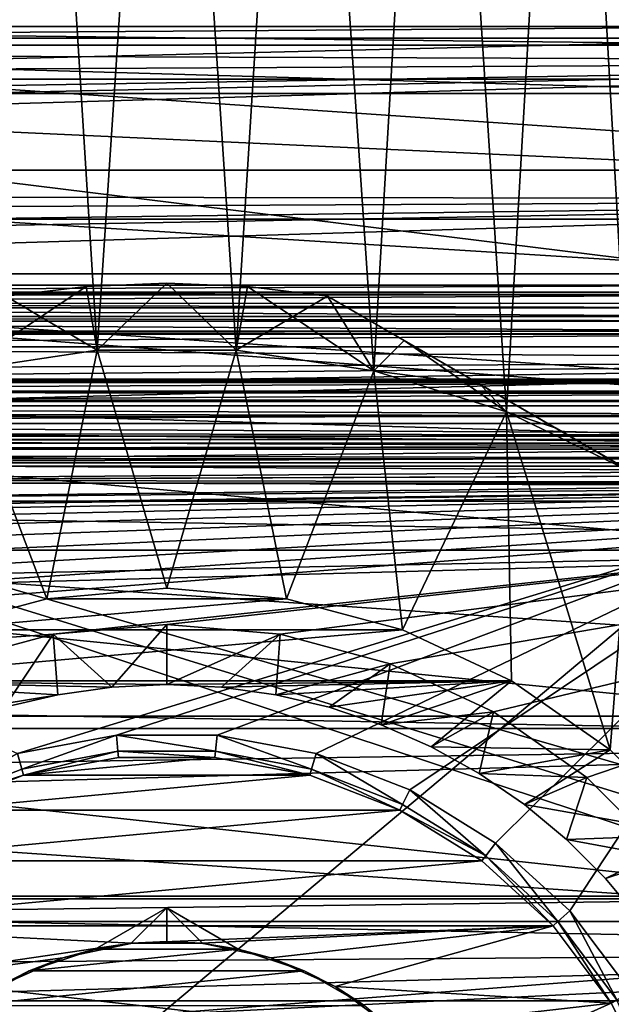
# Model space of a CAD drawing. Header units: millimetres. Extents: x -182 to 217, y -96 to 236.
# Tile 249 of 458: x -2 to 7, y 4 to 20. Entities that reach past the tile are written whole.
import ezdxf

# ---------------------------------------------------------------- set-up
doc = ezdxf.new("R2010")
doc.units = ezdxf.units.MM
doc.header["$LTSCALE"] = 52.148148
for name, color, linetype in [('1', 7, 'CONTINUOUS'), ('113', 7, 'CONTINUOUS'), ('119', 7, 'CONTINUOUS'), ('123', 7, 'CONTINUOUS'), ('2', 7, 'CONTINUOUS'), ('216', 7, 'CONTINUOUS'), ('226', 7, 'CONTINUOUS'), ('38', 7, 'CONTINUOUS'), ('39', 7, 'CONTINUOUS'), ('4', 7, 'CONTINUOUS'), ('526', 7, 'CONTINUOUS'), ('527', 7, 'CONTINUOUS'), ('529', 7, 'CONTINUOUS'), ('535', 7, 'CONTINUOUS'), ('536', 7, 'CONTINUOUS'), ('539', 7, 'CONTINUOUS'), ('540', 7, 'CONTINUOUS'), ('550', 7, 'CONTINUOUS'), ('575', 7, 'CONTINUOUS'), ('576', 7, 'CONTINUOUS'), ('589', 7, 'CONTINUOUS'), ('590', 7, 'CONTINUOUS'), ('595', 7, 'CONTINUOUS'), ('604', 7, 'CONTINUOUS'), ('642', 7, 'CONTINUOUS'), ('650', 7, 'CONTINUOUS'), ('652', 7, 'CONTINUOUS'), ('656', 7, 'CONTINUOUS'), ('660', 7, 'CONTINUOUS'), ('68', 7, 'CONTINUOUS'), ('700', 7, 'CONTINUOUS'), ('703', 7, 'CONTINUOUS'), ('73', 7, 'CONTINUOUS')]:
    doc.layers.add(name, color=color, linetype=linetype)

msp = doc.modelspace()

# ---------------------------------------------------------------- linework, layer by layer
at = {"layer": '1', "color": 7, "linetype": 'CONTINUOUS', "true_color": 0xaaaaaa}
for points in [[(20, 13.821, -33.932), (-170, 13.821, -33.932), (20, 22.027, -6.618), (20, 13.821, -33.932)], [(20, 22.027, -6.618), (-170, 13.821, -33.932), (-170, 22.027, -6.618), (20, 22.027, -6.618)]]:
    msp.add_3dface(points, dxfattribs=at)
at = {"layer": '113', "color": 7, "linetype": 'CONTINUOUS', "true_color": 0xaaaaaa}
for points in [[(-15.5, 15.467, -16.288), (-15.5, 15.358, -16.529), (10.5, 15.467, -16.288), (-15.5, 15.467, -16.288)], [(10.5, 15.467, -16.288), (-15.5, 15.358, -16.529), (10.5, 15.359, -16.529), (10.5, 15.467, -16.288)], [(-15.5, 15.358, -16.529), (-15.5, 15.317, -16.59), (10.5, 15.359, -16.529), (-15.5, 15.358, -16.529)], [(10.5, 15.359, -16.529), (-15.5, 15.317, -16.59), (10.5, 15.317, -16.59), (10.5, 15.359, -16.529)], [(-15.5, 15.317, -16.59), (-15.5, 15.186, -16.737), (10.5, 15.317, -16.59), (-15.5, 15.317, -16.59)], [(10.5, 15.317, -16.59), (-15.5, 15.186, -16.737), (10.5, 15.187, -16.736), (10.5, 15.317, -16.59)], [(10.5, 15.187, -16.736), (-15.5, 15.186, -16.737), (10.5, 15.114, -16.797), (10.5, 15.187, -16.736)], [(-15.5, 15.186, -16.737), (-15.5, 15.114, -16.797), (10.5, 15.114, -16.797), (-15.5, 15.186, -16.737)], [(-15.5, 15.114, -16.797), (-15.5, 14.979, -16.883), (10.5, 14.98, -16.882), (-15.5, 15.114, -16.797)], [(10.5, 15.114, -16.797), (-15.5, 15.114, -16.797), (10.5, 14.98, -16.882), (10.5, 15.114, -16.797)], [(10.5, 14.98, -16.882), (-15.5, 14.979, -16.883), (10.5, 14.907, -16.918), (10.5, 14.98, -16.882)], [(-15.5, 14.979, -16.883), (-15.5, 14.907, -16.918), (10.5, 14.907, -16.918), (-15.5, 14.979, -16.883)], [(-15.5, 14.907, -16.918), (-15.5, 14.753, -16.97), (10.5, 14.754, -16.97), (-15.5, 14.907, -16.918)], [(10.5, 14.907, -16.918), (-15.5, 14.907, -16.918), (10.5, 14.754, -16.97), (10.5, 14.907, -16.918)], [(10.5, 14.754, -16.97), (-15.5, 14.753, -16.97), (10.5, 14.705, -16.981), (10.5, 14.754, -16.97)], [(-15.5, 14.753, -16.97), (-15.5, 14.705, -16.981), (10.5, 14.705, -16.981), (-15.5, 14.753, -16.97)], [(-15.5, 14.51, -17), (10.5, 14.51, -17), (10.5, 14.705, -16.981), (-15.5, 14.51, -17)], [(-15.5, 14.705, -16.981), (-15.5, 14.51, -17), (10.5, 14.705, -16.981), (-15.5, 14.705, -16.981)]]:
    msp.add_3dface(points, dxfattribs=at)
at = {"layer": '119', "color": 7, "linetype": 'CONTINUOUS', "true_color": 0xaaaaaa}
for points in [[(-20.5, 13.954, -20.677), (-20.5, 14.007, -20.981), (10.5, 13.988, -20.801), (-20.5, 13.954, -20.677)], [(-20.5, 14.007, -20.981), (-20.5, 13.965, -21.288), (10.5, 13.974, -21.257), (-20.5, 14.007, -20.981)], [(10.5, 13.988, -20.801), (-20.5, 14.007, -20.981), (10.5, 14.007, -20.981), (10.5, 13.988, -20.801)], [(10.5, 14.007, -20.981), (-20.5, 14.007, -20.981), (10.5, 13.974, -21.257), (10.5, 14.007, -20.981)], [(10.5, 13.954, -20.677), (-20.5, 13.954, -20.677), (10.5, 13.988, -20.801), (10.5, 13.954, -20.677)], [(10.5, 13.974, -21.257), (-20.5, 13.965, -21.288), (10.5, 13.965, -21.288), (10.5, 13.974, -21.257)], [(-20.5, 13.81, -20.403), (-20.5, 13.954, -20.677), (10.5, 13.954, -20.677), (-20.5, 13.81, -20.403)], [(10.5, 13.81, -20.403), (-20.5, 13.81, -20.403), (10.5, 13.954, -20.677), (10.5, 13.81, -20.403)], [(-20.5, 13.589, -20.187), (-20.5, 13.81, -20.403), (10.5, 13.781, -20.366), (-20.5, 13.589, -20.187)], [(10.5, 13.781, -20.366), (-20.5, 13.81, -20.403), (10.5, 13.81, -20.403), (10.5, 13.781, -20.366)], [(10.5, 13.589, -20.186), (-20.5, 13.589, -20.187), (10.5, 13.781, -20.366), (10.5, 13.589, -20.186)], [(-20.5, 13.313, -20.048), (-20.5, 13.589, -20.187), (10.5, 13.456, -20.106), (-20.5, 13.313, -20.048)], [(10.5, 13.456, -20.106), (-20.5, 13.589, -20.187), (10.5, 13.589, -20.186), (10.5, 13.456, -20.106)], [(10.5, 13.313, -20.048), (-20.5, 13.313, -20.048), (10.5, 13.456, -20.106), (10.5, 13.313, -20.048)], [(10.5, 13.008, -20), (-20.5, 13.008, -20), (-20.5, 13.313, -20.048), (10.5, 13.008, -20)], [(10.5, 13.008, -20), (-20.5, 13.313, -20.048), (10.5, 13.162, -20.012), (10.5, 13.008, -20)], [(10.5, 13.162, -20.012), (-20.5, 13.313, -20.048), (10.5, 13.313, -20.048), (10.5, 13.162, -20.012)]]:
    msp.add_3dface(points, dxfattribs=at)
at = {"layer": '123', "color": 7, "linetype": 'CONTINUOUS', "true_color": 0xaaaaaa}
for points in [[(10.5, 12.955, -24.529), (10.5, 13.064, -24.288), (-11, 13.058, -24.308), (10.5, 12.955, -24.529)], [(-11, 13.058, -24.308), (10.5, 13.064, -24.288), (-11, 13.064, -24.288), (-11, 13.058, -24.308)], [(-11, 12.925, -24.574), (10.5, 12.955, -24.529), (-11, 13.058, -24.308), (-11, 12.925, -24.574)], [(10.5, 12.913, -24.591), (10.5, 12.955, -24.529), (-11, 12.916, -24.587), (10.5, 12.913, -24.591)], [(-11, 12.916, -24.587), (10.5, 12.955, -24.529), (-11, 12.925, -24.574), (-11, 12.916, -24.587)], [(-11, 12.703, -24.802), (10.5, 12.913, -24.591), (-11, 12.916, -24.587), (-11, 12.703, -24.802)], [(10.5, 12.783, -24.737), (10.5, 12.913, -24.591), (-11, 12.703, -24.802), (10.5, 12.783, -24.737)], [(10.5, 12.71, -24.797), (10.5, 12.783, -24.737), (-11, 12.703, -24.802), (10.5, 12.71, -24.797)], [(10.5, 12.576, -24.883), (10.5, 12.71, -24.797), (-11, 12.694, -24.809), (10.5, 12.576, -24.883)], [(-11, 12.694, -24.809), (10.5, 12.71, -24.797), (-11, 12.703, -24.802), (-11, 12.694, -24.809)], [(-11, 12.421, -24.949), (10.5, 12.576, -24.883), (-11, 12.694, -24.809), (-11, 12.421, -24.949)], [(10.5, 12.503, -24.918), (10.5, 12.576, -24.883), (-11, 12.421, -24.949), (10.5, 12.503, -24.918)], [(10.5, 12.349, -24.97), (10.5, 12.503, -24.918), (-11, 12.415, -24.951), (10.5, 12.349, -24.97)], [(-11, 12.415, -24.951), (10.5, 12.503, -24.918), (-11, 12.421, -24.949), (-11, 12.415, -24.951)], [(-11, 12.106, -25), (10.5, 12.349, -24.97), (-11, 12.415, -24.951), (-11, 12.106, -25)], [(-11, 12.106, -25), (10.5, 12.301, -24.981), (10.5, 12.349, -24.97), (-11, 12.106, -25)], [(-11, 12.106, -25), (10.5, 12.106, -25), (10.5, 12.301, -24.981), (-11, 12.106, -25)]]:
    msp.add_3dface(points, dxfattribs=at)
at = {"layer": '2', "color": 7, "linetype": 'CONTINUOUS', "true_color": 0xaaaaaa}
for points in [[(-53.182, 19.211, 12.647), (20, 20.678, 10.07), (-54.452, 19.881, 11.565), (-53.182, 19.211, 12.647)], [(20, 18.954, 13.029), (20, 20.678, 10.07), (-53.182, 19.211, 12.647), (20, 18.954, 13.029)], [(-52.122, 18.581, 13.555), (20, 18.954, 13.029), (-53.182, 19.211, 12.647), (-52.122, 18.581, 13.555)], [(-50.951, 17.774, 14.598), (20, 18.954, 13.029), (-52.122, 18.581, 13.555), (-50.951, 17.774, 14.598)], [(-50.53, 17.441, 14.993), (20, 18.954, 13.029), (-50.951, 17.774, 14.598), (-50.53, 17.441, 14.993)], [(-49.92, 16.904, 15.597), (20, 18.954, 13.029), (-50.53, 17.441, 14.993), (-49.92, 16.904, 15.597)], [(20, 16.81, 15.698), (20, 18.954, 13.029), (-49.92, 16.904, 15.597), (20, 16.81, 15.698)], [(-49.476, 16.455, 16.07), (20, 16.81, 15.698), (-49.92, 16.904, 15.597), (-49.476, 16.455, 16.07)], [(-49.002, 15.895, 16.624), (20, 16.81, 15.698), (-49.476, 16.455, 16.07), (-49.002, 15.895, 16.624)], [(-48.76, 15.562, 16.936), (20, 16.81, 15.698), (-49.002, 15.895, 16.624), (-48.76, 15.562, 16.936)], [(-48.283, 14.732, 17.662), (20, 16.81, 15.698), (-48.76, 15.562, 16.936), (-48.283, 14.732, 17.662)], [(20, 14.293, 18.02), (20, 16.81, 15.698), (-48.283, 14.732, 17.662), (20, 14.293, 18.02)], [(-48.008, 14.004, 18.245), (20, 14.293, 18.02), (-48.283, 14.732, 17.662), (-48.008, 14.004, 18.245)], [(-47.923, 13.667, 18.499), (20, 14.293, 18.02), (-48.008, 14.004, 18.245), (-47.923, 13.667, 18.499)], [(-47.857, 13.274, 18.783), (20, 14.293, 18.02), (-47.923, 13.667, 18.499), (-47.857, 13.274, 18.783)], [(-47.824, 12.527, 19.289), (20, 14.293, 18.02), (-47.857, 13.274, 18.783), (-47.824, 12.527, 19.289)], [(20, 11.459, 19.942), (20, 14.293, 18.02), (-47.824, 12.527, 19.289), (20, 11.459, 19.942)], [(20, 11.459, 19.942), (-47.824, 12.527, 19.289), (-47.901, 10.028, 20.699), (20, 11.459, 19.942)], [(20, 8.371, 21.422), (20, 11.459, 19.942), (-47.912, 9.595, 20.903), (20, 8.371, 21.422)], [(-47.912, 9.595, 20.903), (20, 11.459, 19.942), (-47.901, 10.028, 20.699), (-47.912, 9.595, 20.903)], [(-47.96, 7.371, 21.787), (20, 8.371, 21.422), (-47.912, 9.595, 20.903), (-47.96, 7.371, 21.787)], [(20, 5.098, 22.428), (20, 8.371, 21.422), (-47.976, 6.46, 22.074), (20, 5.098, 22.428)], [(-47.976, 6.46, 22.074), (20, 8.371, 21.422), (-47.96, 7.371, 21.787), (-47.976, 6.46, 22.074)], [(-48.001, 4.598, 22.536), (20, 5.098, 22.428), (-47.976, 6.46, 22.074), (-48.001, 4.598, 22.536)], [(20, 1.712, 22.936), (20, 5.098, 22.428), (-48.023, 1.754, 22.933), (20, 1.712, 22.936)], [(-48.023, 1.754, 22.933), (20, 5.098, 22.428), (-48.014, 3.188, 22.778), (-48.023, 1.754, 22.933)], [(-48.014, 3.188, 22.778), (20, 5.098, 22.428), (-48.001, 4.598, 22.536), (-48.014, 3.188, 22.778)]]:
    msp.add_3dface(points, dxfattribs=at)
at = {"layer": '216', "color": 7, "linetype": 'CONTINUOUS', "true_color": 0xaaaaaa}
for points in [[(-0.761, 8.215, -25.032), (-2.258, 7.935, -25.032), (-0.761, 8.215, -26.058), (-0.761, 8.215, -25.032)], [(-0.761, 8.215, -26.058), (-2.258, 7.935, -25.032), (-2.258, 7.935, -26.058), (-0.761, 8.215, -26.058)], [(0.761, 8.215, -25.032), (-0.761, 8.215, -25.032), (0.761, 8.215, -26.058), (0.761, 8.215, -25.032)], [(0.761, 8.215, -26.058), (-0.761, 8.215, -25.032), (-0.761, 8.215, -26.058), (0.761, 8.215, -26.058)], [(2.258, 7.935, -25.032), (0.761, 8.215, -25.032), (2.258, 7.935, -26.058), (2.258, 7.935, -25.032)], [(2.258, 7.935, -26.058), (0.761, 8.215, -25.032), (0.761, 8.215, -26.058), (2.258, 7.935, -26.058)], [(-2.258, 7.935, -25.032), (-3.677, 7.385, -25.032), (-2.258, 7.935, -26.058), (-2.258, 7.935, -25.032)], [(-2.258, 7.935, -26.058), (-3.677, 7.385, -25.032), (-3.677, 7.385, -26.058), (-2.258, 7.935, -26.058)], [(3.677, 7.385, -25.032), (2.258, 7.935, -25.032), (3.677, 7.385, -26.058), (3.677, 7.385, -25.032)], [(3.677, 7.385, -26.058), (2.258, 7.935, -25.032), (2.258, 7.935, -26.058), (3.677, 7.385, -26.058)], [(4.972, 6.584, -25.032), (3.677, 7.385, -25.032), (4.972, 6.584, -26.058), (4.972, 6.584, -25.032)], [(4.972, 6.584, -26.058), (3.677, 7.385, -25.032), (3.677, 7.385, -26.058), (4.972, 6.584, -26.058)], [(6.097, 5.558, -25.032), (4.972, 6.584, -25.032), (6.097, 5.558, -26.058), (6.097, 5.558, -25.032)], [(6.097, 5.558, -26.058), (4.972, 6.584, -25.032), (4.972, 6.584, -26.058), (6.097, 5.558, -26.058)], [(7.014, 4.343, -25.032), (6.097, 5.558, -25.032), (7.014, 4.343, -26.058), (7.014, 4.343, -25.032)], [(7.014, 4.343, -26.058), (6.097, 5.558, -25.032), (6.097, 5.558, -26.058), (7.014, 4.343, -26.058)]]:
    msp.add_3dface(points, dxfattribs=at)
at = {"layer": '226', "color": 7, "linetype": 'CONTINUOUS', "true_color": 0xaaaaaa}
for points in [[(10.543, 5.916, -17), (-17, 5.562, -17.119), (18.5, 5.562, -17.119), (10.543, 5.916, -17)], [(-17, 5.562, -17.119), (10.543, 5.916, -17), (-15.5, 5.916, -17), (-17, 5.562, -17.119)], [(-17, 5.562, -17.119), (-17, 2.816, -17.778), (18.5, 5.562, -17.119), (-17, 5.562, -17.119)], [(18.5, 5.562, -17.119), (-17, 2.816, -17.778), (18.5, 2.816, -17.778), (18.5, 5.562, -17.119)]]:
    msp.add_3dface(points, dxfattribs=at)
at = {"layer": '38', "color": 7, "linetype": 'CONTINUOUS', "true_color": 0xaaaaaa}
for points in [[(10.5, 12.106, -25), (-11, 12.106, -25), (-2.327, 8.175, -25), (10.5, 12.106, -25)], [(-0.784, 8.464, -25), (10.5, 12.106, -25), (-2.327, 8.175, -25), (-0.784, 8.464, -25)], [(0.784, 8.464, -25), (10.5, 12.106, -25), (-0.784, 8.464, -25), (0.784, 8.464, -25)], [(2.327, 8.175, -25), (10.5, 12.106, -25), (0.784, 8.464, -25), (2.327, 8.175, -25)], [(3.789, 7.609, -25), (10.5, 12.106, -25), (2.327, 8.175, -25), (3.789, 7.609, -25)], [(5.123, 6.782, -25), (10.5, 12.106, -25), (3.789, 7.609, -25), (5.123, 6.782, -25)], [(6.283, 5.725, -25), (10.5, 12.106, -25), (5.123, 6.782, -25), (6.283, 5.725, -25)], [(7.228, 4.473, -25), (10.5, 12.106, -25), (6.283, 5.725, -25), (7.228, 4.473, -25)]]:
    msp.add_3dface(points, dxfattribs=at)
at = {"layer": '39', "color": 7, "linetype": 'CONTINUOUS', "true_color": 0xaaaaaa}
for points in [[(10.5, -13.008, -20), (-20.5, -13.008, -20), (10.5, 13.008, -20), (10.5, -13.008, -20)], [(10.5, 13.008, -20), (-20.5, -13.008, -20), (-20.5, 13.008, -20), (10.5, 13.008, -20)]]:
    msp.add_3dface(points, dxfattribs=at)
at = {"layer": '4', "color": 7, "linetype": 'CONTINUOUS', "true_color": 0xaaaaaa}
for points in [[(-170, 12.384, -35), (20, 12.384, -35), (-150, 10.187, -35), (-170, 12.384, -35)], [(-150, 10.187, -35), (20, 12.384, -35), (-148.231, 10.033, -35), (-150, 10.187, -35)], [(-148.231, 10.033, -35), (20, 12.384, -35), (-146.516, 9.573, -35), (-148.231, 10.033, -35)], [(-146.516, 9.573, -35), (20, 12.384, -35), (-144.906, 8.823, -35), (-146.516, 9.573, -35)], [(-144.906, 8.823, -35), (20, 12.384, -35), (-143.452, 7.804, -35), (-144.906, 8.823, -35)], [(-143.452, 7.804, -35), (20, 12.384, -35), (-142.196, 6.548, -35), (-143.452, 7.804, -35)], [(-142.196, 6.548, -35), (20, 12.384, -35), (-141.177, 5.094, -35), (-142.196, 6.548, -35)], [(-141.177, 5.094, -35), (20, 12.384, -35), (-140.427, 3.484, -35), (-141.177, 5.094, -35)], [(-140.427, 3.484, -35), (20, 12.384, -35), (-139.967, 1.769, -35), (-140.427, 3.484, -35)], [(-139.967, 1.769, -35), (20, 12.384, -35), (-139.812, 0, -35), (-139.967, 1.769, -35)], [(-139.812, 0, -35), (20, 12.384, -35), (-1.769, 10.033, -35), (-139.812, 0, -35)], [(-1.769, 10.033, -35), (20, 12.384, -35), (0, 10.187, -35), (-1.769, 10.033, -35)], [(0, 10.187, -35), (20, 12.384, -35), (1.769, 10.033, -35), (0, 10.187, -35)], [(1.769, 10.033, -35), (20, 12.384, -35), (3.484, 9.573, -35), (1.769, 10.033, -35)], [(3.484, 9.573, -35), (20, 12.384, -35), (5.094, 8.823, -35), (3.484, 9.573, -35)], [(5.094, 8.823, -35), (20, 12.384, -35), (6.548, 7.804, -35), (5.094, 8.823, -35)], [(6.548, 7.804, -35), (20, 12.384, -35), (7.804, 6.548, -35), (6.548, 7.804, -35)], [(-3.484, 9.573, -35), (-139.812, 0, -35), (-1.769, 10.033, -35), (-3.484, 9.573, -35)]]:
    msp.add_3dface(points, dxfattribs=at)
at = {"layer": '526', "color": 7, "linetype": 'CONTINUOUS', "true_color": 0xaaaaaa}
for points in [[(0, 10.75, -38), (-1.867, 10.587, -38), (1.867, 10.587, -38), (0, 10.75, -38)], [(-1.867, 10.587, -38), (-3.677, 10.102, -38), (1.867, 10.587, -38), (-1.867, 10.587, -38)], [(1.867, 10.587, -38), (-3.677, 10.102, -38), (3.677, 10.102, -38), (1.867, 10.587, -38)], [(-3.677, 10.102, -38), (-5.375, 9.31, -38), (3.677, 10.102, -38), (-3.677, 10.102, -38)], [(3.677, 10.102, -38), (-5.375, 9.31, -38), (5.375, 9.31, -38), (3.677, 10.102, -38)], [(-5.375, 9.31, -38), (-6.91, 8.235, -38), (-1.7, 9.092, -38), (-5.375, 9.31, -38)], [(5.375, 9.31, -38), (-5.375, 9.31, -38), (0, 9.25, -38), (5.375, 9.31, -38)], [(0, 9.25, -38), (-5.375, 9.31, -38), (-0.854, 9.211, -38), (0, 9.25, -38)], [(-0.854, 9.211, -38), (-5.375, 9.31, -38), (-1.7, 9.092, -38), (-0.854, 9.211, -38)], [(0.854, 9.211, -38), (5.375, 9.31, -38), (0, 9.25, -38), (0.854, 9.211, -38)], [(1.7, 9.092, -38), (5.375, 9.31, -38), (0.854, 9.211, -38), (1.7, 9.092, -38)], [(2.531, 8.897, -38), (5.375, 9.31, -38), (1.7, 9.092, -38), (2.531, 8.897, -38)], [(3.342, 8.625, -38), (5.375, 9.31, -38), (2.531, 8.897, -38), (3.342, 8.625, -38)], [(4.123, 8.28, -38), (5.375, 9.31, -38), (3.342, 8.625, -38), (4.123, 8.28, -38)], [(6.91, 8.235, -38), (5.375, 9.31, -38), (4.123, 8.28, -38), (6.91, 8.235, -38)], [(-1.7, 9.092, -38), (-6.91, 8.235, -38), (-2.531, 8.897, -38), (-1.7, 9.092, -38)], [(4.869, 7.865, -38), (6.91, 8.235, -38), (4.123, 8.28, -38), (4.869, 7.865, -38)], [(5.574, 7.382, -38), (6.91, 8.235, -38), (4.869, 7.865, -38), (5.574, 7.382, -38)], [(8.235, 6.91, -38), (6.91, 8.235, -38), (5.574, 7.382, -38), (8.235, 6.91, -38)], [(6.232, 6.836, -38), (8.235, 6.91, -38), (5.574, 7.382, -38), (6.232, 6.836, -38)], [(6.836, 6.232, -38), (8.235, 6.91, -38), (6.232, 6.836, -38), (6.836, 6.232, -38)], [(7.382, 5.574, -38), (8.235, 6.91, -38), (6.836, 6.232, -38), (7.382, 5.574, -38)]]:
    msp.add_3dface(points, dxfattribs=at)
at = {"layer": '527', "color": 7, "linetype": 'CONTINUOUS', "true_color": 0xaaaaaa}
for points in [[(-0.752, 8.115, -26), (-2.23, 7.839, -26), (0.752, 8.115, -26), (-0.752, 8.115, -26)], [(0.752, 8.115, -26), (-2.23, 7.839, -26), (2.23, 7.839, -26), (0.752, 8.115, -26)], [(-2.23, 7.839, -26), (-3.633, 7.296, -26), (2.23, 7.839, -26), (-2.23, 7.839, -26)], [(2.23, 7.839, -26), (-3.633, 7.296, -26), (3.633, 7.296, -26), (2.23, 7.839, -26)], [(-3.633, 7.296, -26), (-4.912, 6.504, -26), (3.633, 7.296, -26), (-3.633, 7.296, -26)], [(3.633, 7.296, -26), (-4.912, 6.504, -26), (4.912, 6.504, -26), (3.633, 7.296, -26)], [(-4.912, 6.504, -26), (-6.023, 5.491, -26), (4.912, 6.504, -26), (-4.912, 6.504, -26)], [(4.912, 6.504, -26), (-6.023, 5.491, -26), (6.023, 5.491, -26), (4.912, 6.504, -26)], [(-6.023, 5.491, -26), (-6.929, 4.29, -26), (-0.549, 5.221, -26), (-6.023, 5.491, -26)], [(6.023, 5.491, -26), (-6.023, 5.491, -26), (-0.549, 5.221, -26), (6.023, 5.491, -26)], [(0.549, 5.221, -26), (6.023, 5.491, -26), (-0.549, 5.221, -26), (0.549, 5.221, -26)], [(1.622, 4.993, -26), (6.023, 5.491, -26), (0.549, 5.221, -26), (1.622, 4.993, -26)], [(2.625, 4.547, -26), (6.023, 5.491, -26), (1.622, 4.993, -26), (2.625, 4.547, -26)], [(6.929, 4.29, -26), (6.023, 5.491, -26), (2.625, 4.547, -26), (6.929, 4.29, -26)], [(-0.549, 5.221, -26), (-6.929, 4.29, -26), (-1.622, 4.993, -26), (-0.549, 5.221, -26)], [(-1.622, 4.993, -26), (-6.929, 4.29, -26), (-2.625, 4.547, -26), (-1.622, 4.993, -26)], [(3.513, 3.902, -26), (6.929, 4.29, -26), (2.625, 4.547, -26), (3.513, 3.902, -26)], [(4.247, 3.086, -26), (6.929, 4.29, -26), (3.513, 3.902, -26), (4.247, 3.086, -26)], [(7.6, 2.944, -26), (6.929, 4.29, -26), (4.247, 3.086, -26), (7.6, 2.944, -26)]]:
    msp.add_3dface(points, dxfattribs=at)
at = {"layer": '529', "color": 7, "linetype": 'CONTINUOUS', "true_color": 0xaaaaaa}
for points in [[(0, 5.774, -31), (0, 5.774, -34.957), (1.114, 5.131, -31), (0, 5.774, -31)], [(1.114, 5.131, -31), (0, 5.774, -34.957), (1.114, 5.131, -34.957), (1.114, 5.131, -31)]]:
    msp.add_3dface(points, dxfattribs=at)
at = {"layer": '535', "color": 7, "linetype": 'CONTINUOUS', "true_color": 0xaaaaaa}
for points in [[(-0.549, 5.221, -26), (-1.622, 4.993, -26), (-0.56, 5.22, -31), (-0.549, 5.221, -26)], [(-0.56, 5.22, -31), (-1.622, 4.993, -26), (-1.114, 5.131, -31), (-0.56, 5.22, -31)], [(0, 5.25, -31), (-0.549, 5.221, -26), (-0.56, 5.22, -31), (0, 5.25, -31)], [(0.549, 5.221, -26), (-0.549, 5.221, -26), (0, 5.25, -31), (0.549, 5.221, -26)], [(0.56, 5.22, -31), (0.549, 5.221, -26), (0, 5.25, -31), (0.56, 5.22, -31)], [(1.622, 4.993, -26), (0.549, 5.221, -26), (1.114, 5.131, -31), (1.622, 4.993, -26)], [(1.114, 5.131, -31), (0.549, 5.221, -26), (0.56, 5.22, -31), (1.114, 5.131, -31)], [(-1.114, 5.131, -34.957), (-1.622, 4.993, -26), (-2.142, 4.793, -34.957), (-1.114, 5.131, -34.957)], [(-1.114, 5.131, -31), (-1.622, 4.993, -26), (-1.114, 5.131, -34.957), (-1.114, 5.131, -31)], [(1.622, 4.993, -26), (1.114, 5.131, -31), (2.142, 4.793, -34.957), (1.622, 4.993, -26)], [(1.114, 5.131, -31), (1.114, 5.131, -34.957), (2.142, 4.793, -34.957), (1.114, 5.131, -31)], [(-1.622, 4.993, -26), (-2.625, 4.547, -26), (-2.142, 4.793, -34.957), (-1.622, 4.993, -26)], [(2.625, 4.547, -26), (1.622, 4.993, -26), (2.142, 4.793, -34.957), (2.625, 4.547, -26)], [(-2.142, 4.793, -34.957), (-2.625, 4.547, -26), (-3.08, 4.252, -34.957), (-2.142, 4.793, -34.957)], [(3.08, 4.252, -34.957), (2.625, 4.547, -26), (2.142, 4.793, -34.957), (3.08, 4.252, -34.957)], [(3.513, 3.902, -26), (2.625, 4.547, -26), (3.08, 4.252, -34.957), (3.513, 3.902, -26)]]:
    msp.add_3dface(points, dxfattribs=at)
at = {"layer": '536', "color": 7, "linetype": 'CONTINUOUS', "true_color": 0xaaaaaa}
for points in [[(-0.761, 8.215, -26.058), (-2.258, 7.935, -26.058), (-2.23, 7.839, -26), (-0.761, 8.215, -26.058)], [(-0.761, 8.215, -26.058), (-2.23, 7.839, -26), (-0.752, 8.115, -26), (-0.761, 8.215, -26.058)], [(0.761, 8.215, -26.058), (-0.761, 8.215, -26.058), (0.752, 8.115, -26), (0.761, 8.215, -26.058)], [(-0.761, 8.215, -26.058), (-0.752, 8.115, -26), (0.752, 8.115, -26), (-0.761, 8.215, -26.058)], [(0.761, 8.215, -26.058), (0.752, 8.115, -26), (2.23, 7.839, -26), (0.761, 8.215, -26.058)], [(2.258, 7.935, -26.058), (0.761, 8.215, -26.058), (2.23, 7.839, -26), (2.258, 7.935, -26.058)], [(-2.258, 7.935, -26.058), (-3.677, 7.385, -26.058), (-2.23, 7.839, -26), (-2.258, 7.935, -26.058)], [(-3.677, 7.385, -26.058), (-3.633, 7.296, -26), (-2.23, 7.839, -26), (-3.677, 7.385, -26.058)], [(2.258, 7.935, -26.058), (2.23, 7.839, -26), (3.633, 7.296, -26), (2.258, 7.935, -26.058)], [(3.677, 7.385, -26.058), (2.258, 7.935, -26.058), (3.633, 7.296, -26), (3.677, 7.385, -26.058)], [(4.972, 6.584, -26.058), (3.677, 7.385, -26.058), (3.633, 7.296, -26), (4.972, 6.584, -26.058)], [(4.972, 6.584, -26.058), (3.633, 7.296, -26), (4.912, 6.504, -26), (4.972, 6.584, -26.058)], [(4.972, 6.584, -26.058), (4.912, 6.504, -26), (6.023, 5.491, -26), (4.972, 6.584, -26.058)], [(6.097, 5.558, -26.058), (4.972, 6.584, -26.058), (6.023, 5.491, -26), (6.097, 5.558, -26.058)], [(6.097, 5.558, -26.058), (6.023, 5.491, -26), (6.929, 4.29, -26), (6.097, 5.558, -26.058)], [(7.014, 4.343, -26.058), (6.097, 5.558, -26.058), (6.929, 4.29, -26), (7.014, 4.343, -26.058)], [(7.014, 4.343, -26.058), (6.929, 4.29, -26), (7.6, 2.944, -26), (7.014, 4.343, -26.058)]]:
    msp.add_3dface(points, dxfattribs=at)
at = {"layer": '539', "color": 7, "linetype": 'CONTINUOUS', "true_color": 0xaaaaaa}
for points in [[(-1.084, 14.459, -35.5), (-3.227, 14.136, -35.5), (-1.867, 10.587, -35.5), (-1.084, 14.459, -35.5)], [(0, 10.75, -35.5), (-1.084, 14.459, -35.5), (-1.867, 10.587, -35.5), (0, 10.75, -35.5)], [(1.084, 14.459, -35.5), (-1.084, 14.459, -35.5), (0, 10.75, -35.5), (1.084, 14.459, -35.5)], [(1.867, 10.587, -35.5), (1.084, 14.459, -35.5), (0, 10.75, -35.5), (1.867, 10.587, -35.5)], [(3.227, 14.136, -35.5), (1.084, 14.459, -35.5), (1.867, 10.587, -35.5), (3.227, 14.136, -35.5)], [(-1.867, 10.587, -35.5), (-3.227, 14.136, -35.5), (-3.677, 10.102, -35.5), (-1.867, 10.587, -35.5)], [(3.677, 10.102, -35.5), (3.227, 14.136, -35.5), (1.867, 10.587, -35.5), (3.677, 10.102, -35.5)], [(5.298, 13.498, -35.5), (3.227, 14.136, -35.5), (3.677, 10.102, -35.5), (5.298, 13.498, -35.5)], [(5.375, 9.31, -35.5), (5.298, 13.498, -35.5), (3.677, 10.102, -35.5), (5.375, 9.31, -35.5)], [(7.25, 12.557, -35.5), (5.298, 13.498, -35.5), (6.91, 8.235, -35.5), (7.25, 12.557, -35.5)], [(6.91, 8.235, -35.5), (5.298, 13.498, -35.5), (5.375, 9.31, -35.5), (6.91, 8.235, -35.5)], [(8.235, 6.91, -35.5), (7.25, 12.557, -35.5), (6.91, 8.235, -35.5), (8.235, 6.91, -35.5)]]:
    msp.add_3dface(points, dxfattribs=at)
at = {"layer": '540', "color": 7, "linetype": 'CONTINUOUS', "true_color": 0xaaaaaa}
for points in [[(-1.867, 10.587, -38), (0, 10.75, -38), (-1.867, 10.587, -35.5), (-1.867, 10.587, -38)], [(0, 10.75, -38), (0, 10.75, -35.5), (-1.867, 10.587, -35.5), (0, 10.75, -38)], [(0, 10.75, -38), (1.867, 10.587, -38), (0, 10.75, -35.5), (0, 10.75, -38)], [(1.867, 10.587, -38), (1.867, 10.587, -35.5), (0, 10.75, -35.5), (1.867, 10.587, -38)], [(-3.677, 10.102, -38), (-1.867, 10.587, -38), (-3.677, 10.102, -35.5), (-3.677, 10.102, -38)], [(-1.867, 10.587, -38), (-1.867, 10.587, -35.5), (-3.677, 10.102, -35.5), (-1.867, 10.587, -38)], [(1.867, 10.587, -38), (3.677, 10.102, -38), (1.867, 10.587, -35.5), (1.867, 10.587, -38)], [(3.677, 10.102, -38), (3.677, 10.102, -35.5), (1.867, 10.587, -35.5), (3.677, 10.102, -38)], [(3.677, 10.102, -38), (5.375, 9.31, -38), (3.677, 10.102, -35.5), (3.677, 10.102, -38)], [(5.375, 9.31, -38), (5.375, 9.31, -35.5), (3.677, 10.102, -35.5), (5.375, 9.31, -38)], [(5.375, 9.31, -38), (6.91, 8.235, -38), (5.375, 9.31, -35.5), (5.375, 9.31, -38)], [(6.91, 8.235, -38), (6.91, 8.235, -35.5), (5.375, 9.31, -35.5), (6.91, 8.235, -38)], [(6.91, 8.235, -38), (8.235, 6.91, -38), (6.91, 8.235, -35.5), (6.91, 8.235, -38)], [(8.235, 6.91, -38), (8.235, 6.91, -35.5), (6.91, 8.235, -35.5), (8.235, 6.91, -38)]]:
    msp.add_3dface(points, dxfattribs=at)
at = {"layer": '550', "color": 7, "linetype": 'CONTINUOUS', "true_color": 0xaaaaaa}
for points in [[(11.993, 9.819, -48.923), (10.799, 10.508, -49.172), (2.507, 15.296, -48.923), (11.993, 9.819, -48.923)], [(11.993, 9.819, -36.077), (11.993, 9.819, -48.923), (2.507, 15.296, -36.077), (11.993, 9.819, -36.077)], [(2.507, 15.296, -36.077), (11.993, 9.819, -48.923), (2.507, 15.296, -48.923), (2.507, 15.296, -36.077)], [(2.507, 15.296, -48.923), (10.799, 10.508, -49.172), (3.7, 14.607, -49.172), (2.507, 15.296, -48.923)], [(3.701, 14.606, -35.828), (11.993, 9.819, -36.077), (2.507, 15.296, -36.077), (3.701, 14.606, -35.828)], [(3.7, 14.607, -49.172), (10.799, 10.508, -49.172), (4.884, 13.923, -49.353), (3.7, 14.607, -49.172)], [(10.8, 10.508, -35.828), (11.993, 9.819, -36.077), (3.701, 14.606, -35.828), (10.8, 10.508, -35.828)], [(9.616, 11.192, -35.647), (10.8, 10.508, -35.828), (3.701, 14.606, -35.828), (9.616, 11.192, -35.647)], [(4.886, 13.922, -35.647), (9.616, 11.192, -35.647), (3.701, 14.606, -35.828), (4.886, 13.922, -35.647)], [(10.799, 10.508, -49.172), (9.614, 11.193, -49.353), (4.884, 13.923, -49.353), (10.799, 10.508, -49.172)], [(4.884, 13.923, -49.353), (9.614, 11.193, -49.353), (6.067, 13.24, -49.463), (4.884, 13.923, -49.353)], [(8.433, 11.874, -35.537), (9.616, 11.192, -35.647), (4.886, 13.922, -35.647), (8.433, 11.874, -35.537)], [(6.068, 13.24, -35.537), (8.433, 11.874, -35.537), (4.886, 13.922, -35.647), (6.068, 13.24, -35.537)], [(9.614, 11.193, -49.353), (8.432, 11.875, -49.463), (6.067, 13.24, -49.463), (9.614, 11.193, -49.353)], [(8.432, 11.875, -49.463), (7.25, 12.557, -49.5), (6.067, 13.24, -49.463), (8.432, 11.875, -49.463)], [(7.25, 12.557, -35.5), (8.433, 11.874, -35.537), (6.068, 13.24, -35.537), (7.25, 12.557, -35.5)]]:
    msp.add_3dface(points, dxfattribs=at)
at = {"layer": '575', "color": 7, "linetype": 'CONTINUOUS', "true_color": 0xaaaaaa}
for points in [[(-2.099, 30.678, -49.5), (-4.188, 30.463, -49.5), (-3.227, 14.136, -49.5), (-2.099, 30.678, -49.5)], [(-1.084, 14.459, -49.5), (-2.099, 30.678, -49.5), (-3.227, 14.136, -49.5), (-1.084, 14.459, -49.5)], [(0, 30.75, -49.5), (-2.099, 30.678, -49.5), (-1.084, 14.459, -49.5), (0, 30.75, -49.5)], [(1.084, 14.459, -49.5), (0, 30.75, -49.5), (-1.084, 14.459, -49.5), (1.084, 14.459, -49.5)], [(2.099, 30.678, -49.5), (0, 30.75, -49.5), (1.084, 14.459, -49.5), (2.099, 30.678, -49.5)], [(3.227, 14.136, -49.5), (2.099, 30.678, -49.5), (1.084, 14.459, -49.5), (3.227, 14.136, -49.5)], [(4.188, 30.463, -49.5), (2.099, 30.678, -49.5), (3.227, 14.136, -49.5), (4.188, 30.463, -49.5)], [(5.297, 13.498, -49.5), (4.188, 30.463, -49.5), (3.227, 14.136, -49.5), (5.297, 13.498, -49.5)], [(6.258, 30.106, -49.5), (4.188, 30.463, -49.5), (5.297, 13.498, -49.5), (6.258, 30.106, -49.5)], [(7.25, 12.557, -49.5), (6.258, 30.106, -49.5), (5.297, 13.498, -49.5), (7.25, 12.557, -49.5)], [(6.258, 30.106, -49.5), (7.25, 12.557, -49.5), (8.299, 29.609, -49.5), (6.258, 30.106, -49.5)]]:
    msp.add_3dface(points, dxfattribs=at)
at = {"layer": '576', "color": 7, "linetype": 'CONTINUOUS', "true_color": 0xaaaaaa}
for points in [[(-24.629, 20.037, -69.5), (27.128, 16.497, -69.5), (-27.128, 16.497, -69.5), (-24.629, 20.037, -69.5)], [(24.629, 20.037, -69.5), (27.128, 16.497, -69.5), (-24.629, 20.037, -69.5), (24.629, 20.037, -69.5)], [(-27.128, 16.497, -69.5), (29.122, 12.649, -69.5), (-29.122, 12.649, -69.5), (-27.128, 16.497, -69.5)], [(27.128, 16.497, -69.5), (29.122, 12.649, -69.5), (-27.128, 16.497, -69.5), (27.128, 16.497, -69.5)], [(-29.122, 12.649, -69.5), (30.573, 8.566, -69.5), (-30.573, 8.566, -69.5), (-29.122, 12.649, -69.5)], [(29.122, 12.649, -69.5), (30.573, 8.566, -69.5), (-29.122, 12.649, -69.5), (29.122, 12.649, -69.5)], [(-30.573, 8.566, -69.5), (31.454, 4.323, -69.5), (-31.454, 4.323, -69.5), (-30.573, 8.566, -69.5)], [(30.573, 8.566, -69.5), (31.454, 4.323, -69.5), (-30.573, 8.566, -69.5), (30.573, 8.566, -69.5)], [(31.75, 0, -69.5), (-31.75, 0, -69.5), (-31.454, 4.323, -69.5), (31.75, 0, -69.5)], [(31.454, 4.323, -69.5), (31.75, 0, -69.5), (-31.454, 4.323, -69.5), (31.454, 4.323, -69.5)]]:
    msp.add_3dface(points, dxfattribs=at)
at = {"layer": '589', "color": 7, "linetype": 'CONTINUOUS', "true_color": 0xaaaaaa}
for points in [[(10.5, 13.965, -21.288), (-20.5, 13.965, -21.288), (10.5, 13.064, -24.288), (10.5, 13.965, -21.288)], [(10.5, 13.064, -24.288), (-20.5, 13.965, -21.288), (-11, 13.064, -24.288), (10.5, 13.064, -24.288)]]:
    msp.add_3dface(points, dxfattribs=at)
at = {"layer": '590', "color": 7, "linetype": 'CONTINUOUS', "true_color": 0xaaaaaa}
for points in [[(10.5, 18.675, -5.611), (-15.5, 18.675, -5.611), (10.5, 15.467, -16.288), (10.5, 18.675, -5.611)], [(-15.5, 18.675, -5.611), (-15.5, 15.467, -16.288), (10.5, 15.467, -16.288), (-15.5, 18.675, -5.611)]]:
    msp.add_3dface(points, dxfattribs=at)
at = {"layer": '595', "color": 7, "linetype": 'CONTINUOUS', "true_color": 0xaaaaaa}
for points in [[(10.5, 19.318, -2.656), (10.5, 19.497, 0.362), (-15.5, 19.318, -2.656), (10.5, 19.318, -2.656)], [(10.5, 19.497, 0.362), (10.5, 19.206, 3.372), (-15.5, 19.497, 0.362), (10.5, 19.497, 0.362)], [(10.5, 19.497, 0.362), (-15.5, 19.497, 0.362), (-15.5, 19.318, -2.656), (10.5, 19.497, 0.362)], [(10.5, 19.206, 3.372), (-15.5, 19.206, 3.372), (-15.5, 19.497, 0.362), (10.5, 19.206, 3.372)], [(10.5, 18.675, -5.611), (10.5, 19.318, -2.656), (-15.5, 18.675, -5.611), (10.5, 18.675, -5.611)], [(-15.5, 18.675, -5.611), (10.5, 19.318, -2.656), (-15.5, 19.318, -2.656), (-15.5, 18.675, -5.611)], [(10.5, 19.206, 3.372), (10.5, 18.454, 6.301), (-15.5, 19.206, 3.372), (10.5, 19.206, 3.372)], [(10.5, 18.454, 6.301), (-15.5, 18.454, 6.301), (-15.5, 19.206, 3.372), (10.5, 18.454, 6.301)], [(10.5, 18.454, 6.301), (10.5, 17.258, 9.078), (-15.5, 18.454, 6.301), (10.5, 18.454, 6.301)], [(10.5, 17.258, 9.078), (-15.5, 17.258, 9.078), (-15.5, 18.454, 6.301), (10.5, 17.258, 9.078)], [(10.5, 17.258, 9.078), (10.5, 15.647, 11.637), (-15.5, 17.258, 9.078), (10.5, 17.258, 9.078)], [(10.5, 15.647, 11.637), (-15.5, 15.647, 11.637), (-15.5, 17.258, 9.078), (10.5, 15.647, 11.637)], [(10.5, 15.647, 11.637), (10.5, 13.66, 13.916), (-15.5, 15.647, 11.637), (10.5, 15.647, 11.637)], [(10.5, 13.66, 13.916), (-15.5, 13.66, 13.916), (-15.5, 15.647, 11.637), (10.5, 13.66, 13.916)], [(10.5, 13.66, 13.916), (10.5, 11.344, 15.861), (-15.5, 13.66, 13.916), (10.5, 13.66, 13.916)], [(10.5, 11.344, 15.861), (-15.5, 11.344, 15.861), (-15.5, 13.66, 13.916), (10.5, 11.344, 15.861)], [(10.5, 11.344, 15.861), (10.5, 8.756, 17.424), (-15.5, 11.344, 15.861), (10.5, 11.344, 15.861)], [(10.5, 8.756, 17.424), (-15.5, 8.756, 17.424), (-15.5, 11.344, 15.861), (10.5, 8.756, 17.424)], [(10.5, 8.756, 17.424), (10.5, 5.957, 18.568), (-15.5, 8.756, 17.424), (10.5, 8.756, 17.424)], [(10.5, 5.957, 18.568), (-15.5, 5.957, 18.568), (-15.5, 8.756, 17.424), (10.5, 5.957, 18.568)], [(10.5, 5.957, 18.568), (10.5, 3.015, 19.266), (-15.5, 5.957, 18.568), (10.5, 5.957, 18.568)], [(10.5, 3.015, 19.266), (-15.5, 3.015, 19.266), (-15.5, 5.957, 18.568), (10.5, 3.015, 19.266)]]:
    msp.add_3dface(points, dxfattribs=at)
at = {"layer": '604', "color": 7, "linetype": 'CONTINUOUS', "true_color": 0xaaaaaa}
for points in [[(10.5, 7.02, -17), (10.5, 14.51, -17), (-15.5, 14.51, -17), (10.5, 7.02, -17)], [(10.511, 6.489, -17), (10.5, 7.02, -17), (-15.5, 14.51, -17), (10.511, 6.489, -17)], [(10.543, 5.916, -17), (10.511, 6.489, -17), (-15.5, 14.51, -17), (10.543, 5.916, -17)], [(10.543, 5.916, -17), (-15.5, 14.51, -17), (-15.5, 5.916, -17), (10.543, 5.916, -17)]]:
    msp.add_3dface(points, dxfattribs=at)
at = {"layer": '642', "color": 7, "linetype": 'CONTINUOUS', "true_color": 0xaaaaaa}
for points in [[(0, 5.774, -31), (-0.56, 5.22, -31), (-1.114, 5.131, -31), (0, 5.774, -31)], [(0, 5.774, -31), (0, 5.25, -31), (-0.56, 5.22, -31), (0, 5.774, -31)], [(0, 5.774, -31), (1.114, 5.131, -31), (0.56, 5.22, -31), (0, 5.774, -31)], [(0, 5.774, -31), (0.56, 5.22, -31), (0, 5.25, -31), (0, 5.774, -31)]]:
    msp.add_3dface(points, dxfattribs=at)
at = {"layer": '650', "color": 7, "linetype": 'CONTINUOUS', "true_color": 0xaaaaaa}
for points in [[(0, 5.774, -34.957), (0, 5.774, -31), (-1.114, 5.131, -34.957), (0, 5.774, -34.957)], [(0, 5.774, -31), (-1.114, 5.131, -31), (-1.114, 5.131, -34.957), (0, 5.774, -31)]]:
    msp.add_3dface(points, dxfattribs=at)
at = {"layer": '652', "color": 7, "linetype": 'CONTINUOUS', "true_color": 0xaaaaaa}
for points in [[(0, 15.5, -48.923), (-1.257, 15.449, -48.923), (0, 15.5, -36.077), (0, 15.5, -48.923)], [(0, 15.5, -36.077), (-1.257, 15.449, -48.923), (-1.257, 15.449, -36.077), (0, 15.5, -36.077)], [(1.257, 15.449, -48.923), (0, 15.5, -48.923), (1.257, 15.449, -36.077), (1.257, 15.449, -48.923)], [(1.257, 15.449, -36.077), (0, 15.5, -48.923), (0, 15.5, -36.077), (1.257, 15.449, -36.077)], [(-2.507, 15.296, -48.923), (-2.507, 15.296, -36.077), (-1.257, 15.449, -36.077), (-2.507, 15.296, -48.923)], [(-1.257, 15.449, -48.923), (-2.507, 15.296, -48.923), (-1.257, 15.449, -36.077), (-1.257, 15.449, -48.923)], [(2.507, 15.296, -36.077), (2.507, 15.296, -48.923), (1.257, 15.449, -48.923), (2.507, 15.296, -36.077)], [(2.507, 15.296, -36.077), (1.257, 15.449, -48.923), (1.257, 15.449, -36.077), (2.507, 15.296, -36.077)]]:
    msp.add_3dface(points, dxfattribs=at)
at = {"layer": '656', "color": 7, "linetype": 'CONTINUOUS', "true_color": 0xaaaaaa}
for points in [[(-1.084, 14.459, -35.5), (0, 15.5, -36.077), (-1.257, 15.449, -36.077), (-1.084, 14.459, -35.5)], [(-1.084, 14.459, -35.5), (1.084, 14.459, -35.5), (0, 15.5, -36.077), (-1.084, 14.459, -35.5)], [(1.084, 14.459, -35.5), (1.257, 15.449, -36.077), (0, 15.5, -36.077), (1.084, 14.459, -35.5)], [(-2.507, 15.296, -36.077), (-1.084, 14.459, -35.5), (-1.257, 15.449, -36.077), (-2.507, 15.296, -36.077)], [(1.084, 14.459, -35.5), (3.227, 14.136, -35.5), (1.257, 15.449, -36.077), (1.084, 14.459, -35.5)], [(3.227, 14.136, -35.5), (2.507, 15.296, -36.077), (1.257, 15.449, -36.077), (3.227, 14.136, -35.5)], [(-3.227, 14.136, -35.5), (-1.084, 14.459, -35.5), (-2.507, 15.296, -36.077), (-3.227, 14.136, -35.5)], [(3.227, 14.136, -35.5), (3.701, 14.606, -35.828), (2.507, 15.296, -36.077), (3.227, 14.136, -35.5)], [(3.227, 14.136, -35.5), (5.298, 13.498, -35.5), (3.701, 14.606, -35.828), (3.227, 14.136, -35.5)], [(5.298, 13.498, -35.5), (4.886, 13.922, -35.647), (3.701, 14.606, -35.828), (5.298, 13.498, -35.5)], [(5.298, 13.498, -35.5), (6.068, 13.24, -35.537), (4.886, 13.922, -35.647), (5.298, 13.498, -35.5)], [(5.298, 13.498, -35.5), (7.25, 12.557, -35.5), (6.068, 13.24, -35.537), (5.298, 13.498, -35.5)]]:
    msp.add_3dface(points, dxfattribs=at)
at = {"layer": '660', "color": 7, "linetype": 'CONTINUOUS', "true_color": 0xaaaaaa}
for points in [[(-1.084, 14.459, -49.5), (-1.257, 15.449, -48.923), (0, 15.5, -48.923), (-1.084, 14.459, -49.5)], [(1.084, 14.459, -49.5), (-1.084, 14.459, -49.5), (0, 15.5, -48.923), (1.084, 14.459, -49.5)], [(1.084, 14.459, -49.5), (0, 15.5, -48.923), (1.257, 15.449, -48.923), (1.084, 14.459, -49.5)], [(-3.227, 14.136, -49.5), (-2.507, 15.296, -48.923), (-1.257, 15.449, -48.923), (-3.227, 14.136, -49.5)], [(-1.084, 14.459, -49.5), (-3.227, 14.136, -49.5), (-1.257, 15.449, -48.923), (-1.084, 14.459, -49.5)], [(2.507, 15.296, -48.923), (1.084, 14.459, -49.5), (1.257, 15.449, -48.923), (2.507, 15.296, -48.923)], [(2.507, 15.296, -48.923), (3.227, 14.136, -49.5), (1.084, 14.459, -49.5), (2.507, 15.296, -48.923)], [(2.507, 15.296, -48.923), (3.7, 14.607, -49.172), (3.227, 14.136, -49.5), (2.507, 15.296, -48.923)], [(3.7, 14.607, -49.172), (4.884, 13.923, -49.353), (3.227, 14.136, -49.5), (3.7, 14.607, -49.172)], [(4.884, 13.923, -49.353), (5.297, 13.498, -49.5), (3.227, 14.136, -49.5), (4.884, 13.923, -49.353)], [(4.884, 13.923, -49.353), (6.067, 13.24, -49.463), (5.297, 13.498, -49.5), (4.884, 13.923, -49.353)], [(6.067, 13.24, -49.463), (7.25, 12.557, -49.5), (5.297, 13.498, -49.5), (6.067, 13.24, -49.463)]]:
    msp.add_3dface(points, dxfattribs=at)
at = {"layer": '68', "color": 7, "linetype": 'CONTINUOUS', "true_color": 0xaaaaaa}
for points in [[(-170, 13.821, -33.932), (20, 13.821, -33.932), (20, 13.665, -34.281), (-170, 13.821, -33.932)], [(-170, 13.665, -34.281), (-170, 13.821, -33.932), (20, 13.665, -34.281), (-170, 13.665, -34.281)], [(-170, 13.426, -34.58), (-170, 13.665, -34.281), (20, 13.426, -34.58), (-170, 13.426, -34.58)], [(20, 13.426, -34.58), (-170, 13.665, -34.281), (20, 13.665, -34.281), (20, 13.426, -34.58)], [(-170, 13.119, -34.808), (-170, 13.426, -34.58), (20, 13.119, -34.808), (-170, 13.119, -34.808)], [(20, 13.119, -34.808), (-170, 13.426, -34.58), (20, 13.426, -34.58), (20, 13.119, -34.808)], [(-170, 12.764, -34.951), (-170, 13.119, -34.808), (20, 12.764, -34.951), (-170, 12.764, -34.951)], [(20, 12.764, -34.951), (-170, 13.119, -34.808), (20, 13.119, -34.808), (20, 12.764, -34.951)], [(20, 12.384, -35), (-170, 12.384, -35), (-170, 12.764, -34.951), (20, 12.384, -35)], [(20, 12.384, -35), (-170, 12.764, -34.951), (20, 12.764, -34.951), (20, 12.384, -35)]]:
    msp.add_3dface(points, dxfattribs=at)
at = {"layer": '700', "color": 7, "linetype": 'CONTINUOUS', "true_color": 0xaaaaaa}
for points in [[(-1.769, 10.033, -35), (0, 10.187, -35), (-0.854, 9.211, -38), (-1.769, 10.033, -35)], [(0, 10.187, -35), (0, 9.25, -38), (-0.854, 9.211, -38), (0, 10.187, -35)], [(0, 10.187, -35), (1.769, 10.033, -35), (0, 9.25, -38), (0, 10.187, -35)], [(-3.484, 9.573, -35), (-1.769, 10.033, -35), (-2.531, 8.897, -38), (-3.484, 9.573, -35)], [(-1.769, 10.033, -35), (-1.7, 9.092, -38), (-2.531, 8.897, -38), (-1.769, 10.033, -35)], [(-1.769, 10.033, -35), (-0.854, 9.211, -38), (-1.7, 9.092, -38), (-1.769, 10.033, -35)], [(1.769, 10.033, -35), (0.854, 9.211, -38), (0, 9.25, -38), (1.769, 10.033, -35)], [(1.769, 10.033, -35), (1.7, 9.092, -38), (0.854, 9.211, -38), (1.769, 10.033, -35)], [(1.769, 10.033, -35), (3.484, 9.573, -35), (1.7, 9.092, -38), (1.769, 10.033, -35)], [(3.484, 9.573, -35), (2.531, 8.897, -38), (1.7, 9.092, -38), (3.484, 9.573, -35)], [(3.484, 9.573, -35), (3.342, 8.625, -38), (2.531, 8.897, -38), (3.484, 9.573, -35)], [(3.484, 9.573, -35), (5.094, 8.823, -35), (3.342, 8.625, -38), (3.484, 9.573, -35)], [(5.094, 8.823, -35), (4.123, 8.28, -38), (3.342, 8.625, -38), (5.094, 8.823, -35)], [(5.094, 8.823, -35), (4.869, 7.865, -38), (4.123, 8.28, -38), (5.094, 8.823, -35)], [(5.094, 8.823, -35), (6.548, 7.804, -35), (4.869, 7.865, -38), (5.094, 8.823, -35)], [(6.548, 7.804, -35), (5.574, 7.382, -38), (4.869, 7.865, -38), (6.548, 7.804, -35)], [(6.548, 7.804, -35), (6.232, 6.836, -38), (5.574, 7.382, -38), (6.548, 7.804, -35)], [(6.548, 7.804, -35), (7.804, 6.548, -35), (6.232, 6.836, -38), (6.548, 7.804, -35)], [(7.804, 6.548, -35), (6.836, 6.232, -38), (6.232, 6.836, -38), (7.804, 6.548, -35)], [(7.804, 6.548, -35), (7.382, 5.574, -38), (6.836, 6.232, -38), (7.804, 6.548, -35)]]:
    msp.add_3dface(points, dxfattribs=at)
at = {"layer": '703', "linetype": 'CONTINUOUS'}
for points in [[(1.114, 5.131, -34.957), (0, 5.774, -34.957), (-1.114, 5.131, -34.957), (1.114, 5.131, -34.957)], [(2.142, 4.793, -34.957), (1.114, 5.131, -34.957), (-2.142, 4.793, -34.957), (2.142, 4.793, -34.957)], [(1.114, 5.131, -34.957), (-1.114, 5.131, -34.957), (-2.142, 4.793, -34.957), (1.114, 5.131, -34.957)], [(3.08, 4.252, -34.957), (2.142, 4.793, -34.957), (-3.08, 4.252, -34.957), (3.08, 4.252, -34.957)], [(2.142, 4.793, -34.957), (-2.142, 4.793, -34.957), (-3.08, 4.252, -34.957), (2.142, 4.793, -34.957)]]:
    msp.add_3dface(points, dxfattribs=at)
at = {"layer": '73', "color": 7, "linetype": 'CONTINUOUS', "true_color": 0xaaaaaa}
for points in [[(-0.784, 8.464, -25), (-2.327, 8.175, -25), (-2.258, 7.935, -25.032), (-0.784, 8.464, -25)], [(-0.761, 8.215, -25.032), (-0.784, 8.464, -25), (-2.258, 7.935, -25.032), (-0.761, 8.215, -25.032)], [(0.784, 8.464, -25), (-0.784, 8.464, -25), (0.761, 8.215, -25.032), (0.784, 8.464, -25)], [(0.761, 8.215, -25.032), (-0.784, 8.464, -25), (-0.761, 8.215, -25.032), (0.761, 8.215, -25.032)], [(2.258, 7.935, -25.032), (0.784, 8.464, -25), (0.761, 8.215, -25.032), (2.258, 7.935, -25.032)], [(2.327, 8.175, -25), (0.784, 8.464, -25), (2.258, 7.935, -25.032), (2.327, 8.175, -25)], [(-2.258, 7.935, -25.032), (-2.327, 8.175, -25), (-3.677, 7.385, -25.032), (-2.258, 7.935, -25.032)], [(3.677, 7.385, -25.032), (2.327, 8.175, -25), (2.258, 7.935, -25.032), (3.677, 7.385, -25.032)], [(3.789, 7.609, -25), (2.327, 8.175, -25), (3.677, 7.385, -25.032), (3.789, 7.609, -25)], [(4.972, 6.584, -25.032), (3.789, 7.609, -25), (3.677, 7.385, -25.032), (4.972, 6.584, -25.032)], [(5.123, 6.782, -25), (3.789, 7.609, -25), (4.972, 6.584, -25.032), (5.123, 6.782, -25)], [(6.097, 5.558, -25.032), (5.123, 6.782, -25), (4.972, 6.584, -25.032), (6.097, 5.558, -25.032)], [(6.283, 5.725, -25), (5.123, 6.782, -25), (6.097, 5.558, -25.032), (6.283, 5.725, -25)], [(7.014, 4.343, -25.032), (6.283, 5.725, -25), (6.097, 5.558, -25.032), (7.014, 4.343, -25.032)], [(7.228, 4.473, -25), (6.283, 5.725, -25), (7.014, 4.343, -25.032), (7.228, 4.473, -25)]]:
    msp.add_3dface(points, dxfattribs=at)

doc.saveas('drawing.dxf')
